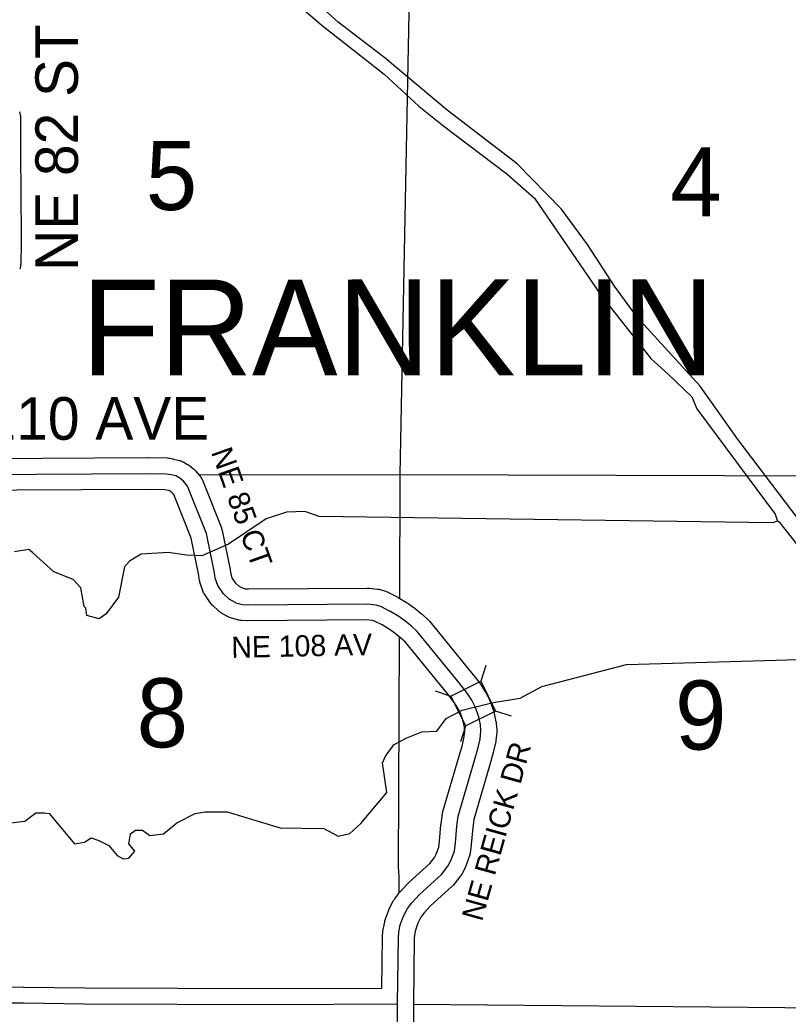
# Model space of a CAD drawing. Extents: x -1403959 to 81668, y -1400582 to 11018.
# Drawn here: x 8092.3 to 8232, y 9302.1 to 9483 of the extents above; entities that cross this region are included whole.
import ezdxf

# ---------------------------------------------------------------- set-up
doc = ezdxf.new("R2010")
doc.units = 0
for name, color, linetype in [('tdCiCoBndryTxt', 7, 'Continuous'), ('tdCiSecText', 7, 'Continuous'), ('tdCiSectLine', 7, 'Continuous'), ('tdCoCityStreetMajor', 7, 'Continuous'), ('tdCoCoBndryPart', 7, 'Continuous'), ('tdCoSectLinePart', 7, 'Continuous'), ('tdCoSectNmbr', 7, 'Continuous'), ('tdCoSurfBitum', 7, 'Continuous')]:
    doc.layers.add(name, color=color, linetype=linetype)

msp = doc.modelspace()

# ---------------------------------------------------------------- linework, layer by layer
at = {"layer": 'tdCiCoBndryTxt'}
for points in [[(8065.1, 9400.2), (8115.44, 9400.49), (8119.02, 9400.41), (8119.6, 9400.29)], [(8131.63, 9376.97), (8130.41, 9377.64), (8129.34, 9378.6), (8128.35, 9380.08), (8127.87, 9381.46), (8127.7, 9382.44), (8126.27, 9389.55), (8122.83, 9398.2), (8122.09, 9399.06), (8121.41, 9399.62), (8120.69, 9400.03), (8119.6, 9400.29)], [(8131.63, 9376.97), (8132.81, 9376.62), (8133.84, 9376.58), (8155.49, 9376.75), (8157.07, 9376.57), (8158.03, 9376.28), (8159.62, 9375.45)], [(8161.16, 9316.03), (8161.24, 9316.94), (8161.4, 9317.76), (8161.52, 9318.34), (8162.03, 9319.82), (8162.81, 9321.31), (8163.59, 9322.39), (8165, 9323.89), (8169.03, 9327.53), (8170.19, 9329.04), (8170.71, 9330.06), (8171.35, 9331.79), (8171.54, 9333.29), (8171.79, 9336.34), (8172.06, 9338.16), (8174.96, 9348.09), (8175.6, 9350.41), (8176.03, 9352.14), (8176.18, 9353.66), (8176.08, 9354.73), (8175.77, 9356.21), (8175.13, 9358.01), (8174.52, 9359.22), (8173.75, 9360.46), (8172.24, 9362.37), (8164.56, 9371.75), (8163.54, 9372.72), (8162.37, 9373.69), (8161.26, 9374.48), (8159.62, 9375.45)], [(8159.62, 9375.45), (8159.62, 9375.45)], [(8161.01, 9303.96), (8161.16, 9316.03)], [(7969.26, 9303.69), (7969.26, 9303.69), (8025.64, 9304.22), (8030.47, 9304.21), (8036.5, 9304.19), (8065.79, 9304.21), (8081.82, 9304.19), (8092.98, 9304.15), (8104.03, 9303.97), (8137.9, 9303.88), (8161.01, 9303.96)], [(8161.5, 9207.28), (8161.48, 9213.28), (8161.1, 9275.87), (8161.12, 9279.8), (8161.01, 9303.96)]]:
    msp.add_lwpolyline(points, dxfattribs=at)
at = {"layer": 'tdCiSecText'}
for points in [[(8177.09, 9365.54), (8176.14, 9362.67), (8178.85, 9357.26)], [(8167.86, 9360.91), (8170.73, 9359.96), (8176.14, 9362.67)], [(8172.51, 9351.74), (8173.45, 9354.55), (8170.73, 9359.96)], [(8181.73, 9356.31), (8178.85, 9357.26), (8173.45, 9354.55)]]:
    msp.add_lwpolyline(points, dxfattribs=at)
at = {"layer": 'tdCiSectLine'}
for points in [[(8092.27, 9466.28), (8092.42, 9465.52), (8092.45, 9465.34), (8092.47, 9465.15), (8092.47, 9464.96), (8092.47, 9464.96), (8092.45, 9457.32), (8092.49, 9452.97), (8092.5, 9452.95), (8092.54, 9442.13), (8092.54, 9442.11), (8092.54, 9442.09), (8092.52, 9439.08), (8092.51, 9438.92), (8092.51, 9438.9), (8092.49, 9438.56), (8092.47, 9438.39), (8092.44, 9438.2), (8092.43, 9438.16), (8092.36, 9437.83), (8092.33, 9437.69)], [(8068.07, 9403.12), (8115.43, 9403.4), (8115.44, 9403.4), (8115.51, 9403.39), (8119.09, 9403.31), (8119.21, 9403.31), (8119.4, 9403.29), (8119.59, 9403.26), (8119.59, 9403.25), (8120.18, 9403.14), (8120.28, 9403.11), (8121.37, 9402.85), (8121.44, 9402.83), (8121.62, 9402.78), (8121.8, 9402.71), (8121.98, 9402.63), (8122.13, 9402.55), (8122.84, 9402.14), (8122.86, 9402.13), (8123.02, 9402.03), (8123.18, 9401.92), (8123.27, 9401.85), (8123.94, 9401.29), (8124, 9401.24), (8124.14, 9401.11), (8124.27, 9400.97), (8124.28, 9400.96), (8125.02, 9400.1), (8125.13, 9399.96), (8125.24, 9399.81), (8125.35, 9399.65), (8125.43, 9399.48), (8125.51, 9399.31), (8125.53, 9399.27), (8128.97, 9390.62), (8129.02, 9390.48), (8129.07, 9390.3), (8129.11, 9390.12), (8130.55, 9383.02), (8130.55, 9383.01), (8130.56, 9382.93), (8130.69, 9382.18), (8130.97, 9381.38), (8131.55, 9380.52), (8132.09, 9380.03), (8132.75, 9379.67), (8133.29, 9379.51), (8133.89, 9379.48), (8155.47, 9379.65), (8155.49, 9379.65), (8155.68, 9379.64), (8155.82, 9379.63), (8157.4, 9379.45), (8157.45, 9379.44), (8157.63, 9379.41), (8157.82, 9379.37), (8157.88, 9379.35), (8158.84, 9379.07), (8158.97, 9379.03), (8159.14, 9378.97), (8159.32, 9378.89), (8159.38, 9378.86), (8160.97, 9378.02), (8161.08, 9377.97), (8161.11, 9377.95), (8162.74, 9376.98), (8162.87, 9376.89), (8162.93, 9376.85), (8164.05, 9376.06), (8164.14, 9376), (8164.22, 9375.92), (8165.39, 9374.95), (8165.45, 9374.9), (8165.53, 9374.83), (8166.56, 9373.86), (8166.62, 9373.8), (8166.75, 9373.66), (8166.81, 9373.59), (8174.48, 9364.21), (8174.52, 9364.16), (8176.03, 9362.25), (8176.05, 9362.22), (8176.16, 9362.07), (8176.21, 9361.99), (8176.98, 9360.75), (8177.03, 9360.67), (8177.11, 9360.52), (8177.72, 9359.31), (8177.73, 9359.29), (8177.81, 9359.12), (8177.86, 9358.99), (8178.5, 9357.19), (8178.52, 9357.14), (8178.58, 9356.96), (8178.61, 9356.8), (8178.92, 9355.32), (8178.93, 9355.3), (8178.96, 9355.11), (8178.97, 9355), (8179.07, 9353.93), (8179.08, 9353.85), (8179.08, 9353.66), (8179.08, 9353.47), (8179.07, 9353.37), (8178.91, 9351.85), (8178.9, 9351.76), (8178.87, 9351.58), (8178.85, 9351.46), (8178.42, 9349.72), (8178.41, 9349.66), (8178.4, 9349.64), (8177.76, 9347.31), (8177.75, 9347.28), (8174.91, 9337.54), (8174.68, 9336), (8174.43, 9333.05), (8174.42, 9332.91), (8174.42, 9332.91), (8174.22, 9331.41), (8174.19, 9331.23), (8174.15, 9331.04), (8174.09, 9330.86), (8174.07, 9330.8), (8173.43, 9329.06), (8173.39, 9328.94), (8173.31, 9328.77), (8173.3, 9328.75), (8172.78, 9327.73), (8172.71, 9327.58), (8172.61, 9327.42), (8172.5, 9327.27), (8172.49, 9327.26), (8171.33, 9325.76), (8171.21, 9325.61), (8171.08, 9325.47), (8170.97, 9325.37), (8167.03, 9321.82), (8165.83, 9320.54), (8165.28, 9319.78), (8164.71, 9318.68), (8164.33, 9317.57), (8164.25, 9317.17), (8164.12, 9316.53), (8164.06, 9315.89), (8163.91, 9303.95), (8164.01, 9282.69)], [(8137.9, 9306.78), (8158.14, 9306.85), (8158.26, 9316.07), (8158.27, 9316.22), (8158.27, 9316.28), (8158.35, 9317.19), (8158.36, 9317.32), (8158.39, 9317.51), (8158.4, 9317.52), (8158.56, 9318.33), (8158.56, 9318.34), (8158.68, 9318.93), (8158.72, 9319.09), (8158.78, 9319.27), (8159.28, 9320.75), (8159.35, 9320.93), (8159.43, 9321.11), (8159.46, 9321.16), (8160.24, 9322.66), (8160.29, 9322.76), (8160.4, 9322.93), (8160.46, 9323.02), (8161.24, 9324.09), (8161.28, 9324.15), (8161.4, 9324.3), (8161.47, 9324.38), (8162.89, 9325.88), (8162.95, 9325.94), (8163.06, 9326.05), (8166.89, 9329.5), (8167.73, 9330.59), (8168.04, 9331.21), (8168.51, 9332.49), (8168.66, 9333.6), (8168.9, 9336.57), (8168.92, 9336.71), (8168.92, 9336.76), (8169.19, 9338.59), (8169.22, 9338.73), (8169.26, 9338.91), (8169.28, 9338.97), (8172.17, 9348.88), (8172.8, 9351.14), (8173.16, 9352.64), (8173.27, 9353.68), (8173.21, 9354.3), (8172.97, 9355.42), (8172.45, 9356.86), (8171.99, 9357.79), (8171.37, 9358.78), (8169.98, 9360.55), (8162.44, 9369.77), (8161.61, 9370.55), (8160.6, 9371.39), (8159.67, 9372.05), (8158.21, 9372.92), (8156.94, 9373.58), (8156.49, 9373.71), (8155.33, 9373.85), (8133.86, 9373.68), (8133.84, 9373.68), (8133.72, 9373.68), (8132.69, 9373.72), (8132.62, 9373.73), (8132.43, 9373.75), (8132.24, 9373.78), (8132.06, 9373.82), (8131.98, 9373.84), (8130.8, 9374.19), (8130.7, 9374.23), (8130.52, 9374.29), (8130.35, 9374.37), (8130.24, 9374.43), (8129.02, 9375.1), (8128.96, 9375.13), (8128.8, 9375.23), (8128.64, 9375.34), (8128.49, 9375.46), (8128.47, 9375.48), (8127.4, 9376.44), (8127.29, 9376.55), (8127.16, 9376.69), (8127.04, 9376.83), (8126.92, 9376.99), (8126.92, 9376.99), (8125.94, 9378.47), (8125.84, 9378.63), (8125.75, 9378.79), (8125.67, 9378.97), (8125.61, 9379.13), (8125.13, 9380.51), (8125.13, 9380.53), (8125.07, 9380.71), (8125.03, 9380.89), (8125.01, 9380.97), (8124.85, 9381.91), (8123.48, 9388.72), (8120.32, 9396.67), (8120.05, 9396.98), (8119.75, 9397.23), (8119.61, 9397.3), (8118.98, 9397.46), (8118.7, 9397.51), (8115.42, 9397.59), (8068.06, 9397.31)], [(8081.83, 9307.09), (8092.99, 9307.05), (8093.03, 9307.05), (8104.06, 9306.87), (8137.9, 9306.78)]]:
    msp.add_lwpolyline(points, dxfattribs=at)
at = {"layer": 'tdCoCityStreetMajor'}
for points in [[(8161.51, 9400.29), (8163.52, 9503.09)], [(8124.85, 9400.26), (8161.51, 9400.29)], [(8161.41, 9377.69), (8161.51, 9400.29)], [(8161.51, 9400.29), (8259.7, 9400)], [(8161.29, 9324.2), (8161.34, 9327.23), (8161.21, 9328.85), (8161.38, 9370.67)], [(8163.88, 9303.93), (8258.47, 9303.09)]]:
    msp.add_lwpolyline(points, dxfattribs=at)
at = {"layer": 'tdCoSurfBitum'}
for points in [[(8122.22, 9503.49), (8147.29, 9481.99), (8158.59, 9473.14), (8164.86, 9467.35), (8169.45, 9463.69), (8180.91, 9455), (8185.95, 9450.57), (8198.03, 9432.87), (8207.05, 9421.43), (8210.26, 9418.53), (8214.54, 9414.42), (8215.46, 9412.28), (8229.68, 9393.06), (8230.14, 9391.84), (8229.23, 9391.53), (8146.77, 9392.68), (8144.17, 9393.6), (8140.81, 9393.44), (8137.15, 9392.22), (8130.28, 9387.63), (8125.4, 9385.49), (8122.65, 9385.64), (8119.29, 9386.09), (8114.4, 9385.79), (8112.27, 9384.56), (8111.35, 9383.49), (8110.29, 9378), (8108, 9374.94), (8106.78, 9374.02), (8104.49, 9374.63), (8104.34, 9376.01), (8104.03, 9376.31), (8103.42, 9379.67), (8102.04, 9381.2), (8098.53, 9382.57), (8094.7, 9386.07), (8093.94, 9386.68), (8091.35, 9386.22)], [(8235.18, 9390.47), (8222.95, 9406.64), (8216.07, 9416.4), (8207.05, 9426.17), (8204.6, 9428.91), (8200.47, 9434.56), (8195.58, 9442.18), (8190.84, 9448.59), (8182.74, 9456.83), (8170.05, 9466.59), (8158.74, 9476.04), (8150.19, 9482.6), (8140.4, 9491.6)], [(8236.11, 9384.51), (8230.6, 9391.53), (8230.14, 9391.84)], [(8090.63, 9336.91), (8093.23, 9337.22), (8095.21, 9338.75), (8096.74, 9338.75), (8097.66, 9338.6), (8102.24, 9333.11), (8104.07, 9333.41), (8105.29, 9334.18), (8106.67, 9333.72), (8108.5, 9332.81), (8110.03, 9330.98), (8111.1, 9330.37), (8112.17, 9330.52), (8113.24, 9331.74), (8112.17, 9333.12), (8112.47, 9334.95), (8113.39, 9335.56), (8114.61, 9335.56), (8115.98, 9334.64), (8118.43, 9334.95), (8120.87, 9336.94), (8124.22, 9338.62), (8126.06, 9338.93), (8130.03, 9338.93), (8139.65, 9336.04), (8147.59, 9335.89), (8150.19, 9334.52), (8152.33, 9334.98), (8154.31, 9336.81), (8159.04, 9342.47), (8158.27, 9347.81), (8158.88, 9349.18), (8160.4, 9351.17), (8162.69, 9352.39), (8165.44, 9353.46), (8168.19, 9353.62), (8169.86, 9355.91), (8172.76, 9357.44), (8178.41, 9358.82), (8183.3, 9359.58), (8187.27, 9361.73), (8202.68, 9365.71), (8250.78, 9367.12)]]:
    msp.add_lwpolyline(points, dxfattribs=at)

# ---------------------------------------------------------------- texts
at = {"layer": 'tdCoCoBndryPart'}
msp.add_text('FRANKLIN', height=17.411, rotation=0.0022, dxfattribs=at).set_placement((8103.53, 9418.37))
at = {"layer": 'tdCoSectLinePart'}
for s, rotation, p in [('5', 0.0024, (8115.23, 9448.43)), ('4', 0.0032, (8210.62, 9447.28)), ('8', 0.0024, (8113.57, 9350.66)), ('9', 0.0032, (8211.49, 9350.25))]:
    msp.add_text(s, height=12.57, rotation=rotation, dxfattribs=at).set_placement(p)
at = {"layer": 'tdCoSectNmbr'}
for s, height, rotation, p in [('NE 82 ST', 7.738, 90, (8102.89, 9437.36)), ('NE 110 AVE', 7.738, 0.0432, (8068.67, 9406.61)), ('NE 85 CT', 3.869, 289.5659, (8127.07, 9404.4)), ('NE 108 AV', 3.869, 1.1816, (8130.83, 9366.93)), ('NE REICK DR', 3.8691, 74.3617, (8176.36, 9318.83))]:
    msp.add_text(s, height=height, rotation=rotation, dxfattribs=at).set_placement(p)

doc.saveas('drawing.dxf')
